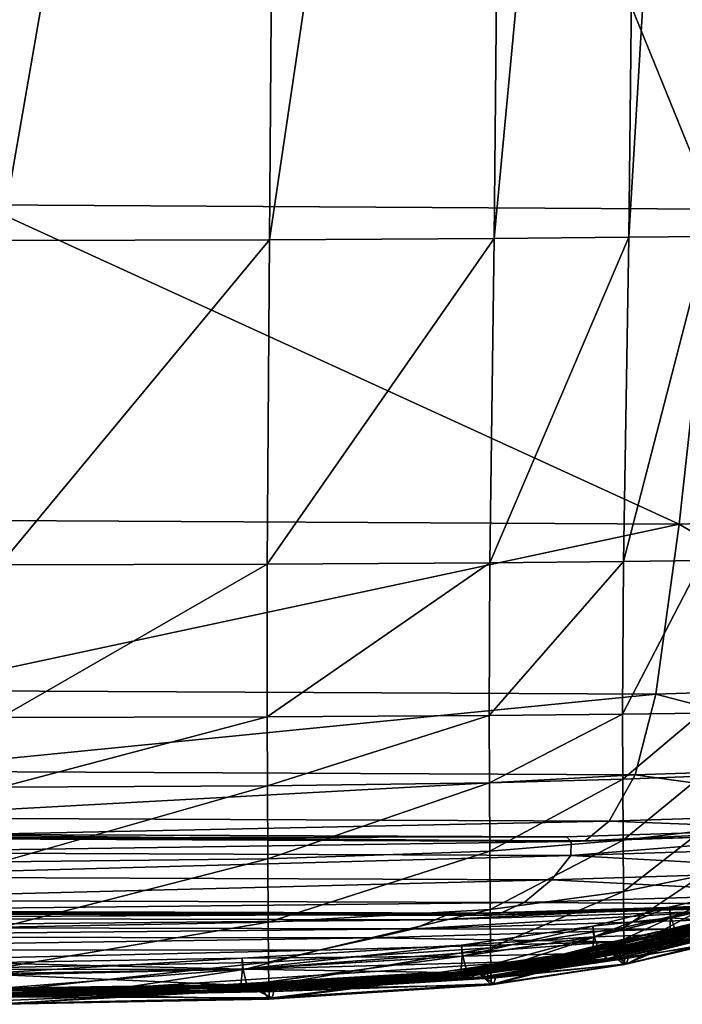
# Model space of a CAD drawing. Header units: millimetres. Extents: x 2387 to 13955, y -4964 to 364.
# Tile 879 of 1056: x 4498 to 4522, y -375 to -338. Entities that reach past the tile are written whole.
import ezdxf

# ---------------------------------------------------------------- set-up
doc = ezdxf.new("R2010")
doc.units = ezdxf.units.MM
doc.header["$MEASUREMENT"] = 0
doc.layers.add('Predefinito', color=7, linetype='Continuous', true_color=0x000000)

# ---------------------------------------------------------------- blocks, each defined once
blk = doc.blocks.new('Blocco 08')
at = {"layer": 'Predefinito'}
for points in [[(-441.548, -626.659, 607.928), (-439.661, -563.818, 608.307), (-468.751, -561.616, 730.648)], [(-439.661, -563.818, 608.307), (-441.548, -626.659, 607.928), (-414.032, -626.828, 485.657)], [(-414.032, -626.828, 485.657), (-412.294, -566.011, 485.871), (-439.661, -563.818, 608.307)], [(-430.274, -567.196, 12.353), (-430.714, -627.978, 11.954), (-440.831, -628.003, 12.001)], [(-440.831, -628.003, 12.001), (-440.564, -567.222, 12.43), (-430.274, -567.196, 12.353)], [(-430.714, -627.978, 11.954), (-430.274, -567.196, 12.353), (-421.699, -567.14, 12.292)], [(-421.699, -567.14, 12.292), (-422.283, -627.924, 11.951), (-430.714, -627.978, 11.954)], [(-416.553, -567.093, 12.26), (-417.224, -627.879, 11.964), (-422.283, -627.924, 11.951)], [(-422.283, -627.924, 11.951), (-421.699, -567.14, 12.292), (-416.553, -567.093, 12.26)], [(-417.224, -627.879, 11.964), (-416.553, -567.093, 12.26), (-413.567, -567.061, 12.292)], [(-413.567, -567.061, 12.292), (-414.261, -627.846, 12.016), (-417.224, -627.879, 11.964)], [(-441.548, -626.659, 607.928), (-443.406, -638.502, 607.793), (-415.328, -638.657, 485.518)], [(-415.328, -638.657, 485.518), (-414.032, -626.828, 485.657), (-441.548, -626.659, 607.928)], [(-414.032, -626.828, 485.657), (-415.328, -638.657, 485.518), (-404.543, -638.287, 440.392)], [(-430.714, -627.978, 11.954), (-430.802, -640.155, 11.897), (-440.838, -640.179, 11.944)], [(-440.838, -640.179, 11.944), (-440.831, -628.003, 12.001), (-430.714, -627.978, 11.954)], [(-430.802, -640.155, 11.897), (-430.714, -627.978, 11.954), (-422.283, -627.924, 11.951)], [(-422.283, -627.924, 11.951), (-422.439, -640.102, 11.894), (-430.802, -640.155, 11.897)], [(-417.224, -627.879, 11.964), (-417.421, -640.057, 11.908), (-422.439, -640.102, 11.894)], [(-422.439, -640.102, 11.894), (-422.283, -627.924, 11.951), (-417.224, -627.879, 11.964)], [(-417.421, -640.057, 11.908), (-417.224, -627.879, 11.964), (-414.261, -627.846, 12.016)], [(-414.261, -627.846, 12.016), (-414.468, -640.023, 11.957), (-417.421, -640.057, 11.908)], [(-405.199, -644.68, 440.326), (-404.543, -638.287, 440.392), (-415.328, -638.657, 485.518)], [(-415.328, -638.657, 485.518), (-443.406, -638.502, 607.793), (-444.524, -644.9, 607.757)], [(-444.524, -644.9, 607.757), (-416.202, -645.046, 485.459), (-415.328, -638.657, 485.518)], [(-415.328, -638.657, 485.518), (-416.202, -645.046, 485.459), (-405.199, -644.68, 440.326)], [(-440.813, -645.919, 12.177), (-440.838, -640.179, 11.944), (-430.802, -640.155, 11.897)], [(-430.802, -640.155, 11.897), (-430.804, -645.894, 12.125), (-440.813, -645.919, 12.177)], [(-430.804, -645.894, 12.125), (-430.802, -640.155, 11.897), (-422.439, -640.102, 11.894)], [(-422.439, -640.102, 11.894), (-422.463, -645.842, 12.119), (-430.804, -645.894, 12.125)], [(-417.421, -640.057, 11.908), (-417.459, -645.797, 12.131), (-422.463, -645.842, 12.119)], [(-422.463, -645.842, 12.119), (-422.439, -640.102, 11.894), (-417.421, -640.057, 11.908)], [(-417.459, -645.797, 12.131), (-417.421, -640.057, 11.908), (-414.468, -640.023, 11.957)], [(-414.468, -640.023, 11.957), (-414.509, -645.759, 12.173), (-417.459, -645.797, 12.131)], [(-416.202, -645.046, 485.459), (-444.524, -644.9, 607.757), (-445.387, -647.933, 607.748)], [(-405.962, -647.71, 440.296), (-405.199, -644.68, 440.326), (-416.202, -645.046, 485.459)], [(-445.387, -647.933, 607.748), (-416.98, -648.073, 485.434), (-416.202, -645.046, 485.459)], [(-416.202, -645.046, 485.459), (-416.98, -648.073, 485.434), (-405.962, -647.71, 440.296)], [(-440.802, -648.534, 12.704), (-440.813, -645.919, 12.177), (-430.804, -645.894, 12.125)], [(-430.804, -645.894, 12.125), (-430.793, -648.487, 12.651), (-440.802, -648.534, 12.704)], [(-430.793, -648.487, 12.651), (-430.804, -645.894, 12.125), (-422.463, -645.842, 12.119)], [(-422.463, -645.842, 12.119), (-422.452, -648.375, 12.643), (-430.793, -648.487, 12.651)], [(-422.452, -648.375, 12.643), (-422.463, -645.842, 12.119), (-417.459, -645.797, 12.131)], [(-417.459, -645.797, 12.131), (-417.448, -648.239, 12.654), (-422.452, -648.375, 12.643)], [(-417.448, -648.239, 12.654), (-417.459, -645.797, 12.131), (-414.509, -645.759, 12.173)], [(-414.509, -645.759, 12.173), (-414.499, -648.12, 12.693), (-417.448, -648.239, 12.654)], [(-416.98, -648.073, 485.434), (-445.387, -647.933, 607.748), (-446.42, -649.684, 607.751)], [(-406.934, -649.455, 440.276), (-405.962, -647.71, 440.296), (-416.98, -648.073, 485.434)], [(-446.42, -649.684, 607.751), (-417.962, -649.813, 485.42), (-416.98, -648.073, 485.434)], [(-422.441, -650.936, 13.53), (-422.452, -648.375, 12.643), (-417.448, -648.239, 12.654)], [(-417.448, -648.239, 12.654), (-417.438, -650.529, 13.542), (-422.441, -650.936, 13.53)], [(-416.98, -648.073, 485.434), (-417.962, -649.813, 485.42), (-406.934, -649.455, 440.276)], [(-417.438, -650.529, 13.542), (-417.448, -648.239, 12.654), (-414.499, -648.12, 12.693)], [(-414.499, -648.12, 12.693), (-414.489, -650.169, 13.577), (-417.438, -650.529, 13.542)], [(-440.791, -651.345, 13.594), (-440.802, -648.534, 12.704), (-430.793, -648.487, 12.651)], [(-430.793, -648.487, 12.651), (-430.782, -651.23, 13.54), (-440.791, -651.345, 13.594)], [(-430.782, -651.23, 13.54), (-430.793, -648.487, 12.651), (-422.452, -648.375, 12.643)], [(-422.452, -648.375, 12.643), (-422.441, -650.936, 13.53), (-430.782, -651.23, 13.54)], [(-417.962, -649.813, 485.42), (-446.42, -649.684, 607.751), (-447.341, -650.43, 607.738)], [(-407.831, -650.197, 440.249), (-406.934, -649.455, 440.276), (-417.962, -649.813, 485.42)], [(-447.341, -650.43, 607.738), (-418.862, -650.551, 485.396), (-417.962, -649.813, 485.42)], [(-419.389, -650.57, 485.341), (-419.562, -650.4, 485.306), (-408.533, -650.046, 440.165)], [(-408.533, -650.046, 440.165), (-419.562, -650.4, 485.306), (-419.389, -650.57, 485.341)], [(-408.533, -650.046, 440.165), (-408.359, -650.217, 440.197), (-419.389, -650.57, 485.341)], [(-419.389, -650.57, 485.341), (-408.359, -650.217, 440.197), (-408.533, -650.046, 440.165)], [(-417.962, -649.813, 485.42), (-418.862, -650.551, 485.396), (-407.831, -650.197, 440.249)], [(-417.426, -652.455, 14.793), (-417.438, -650.529, 13.542), (-414.489, -650.169, 13.577)], [(-414.489, -650.169, 13.577), (-414.478, -651.853, 14.826), (-417.426, -652.455, 14.793)], [(-419.389, -650.57, 485.341), (-447.871, -650.455, 607.689), (-448.038, -650.286, 607.654)], [(-448.038, -650.286, 607.654), (-419.562, -650.4, 485.306), (-419.389, -650.57, 485.341)], [(-419.562, -650.4, 485.306), (-448.038, -650.286, 607.654), (-447.871, -650.455, 607.689)], [(-419.389, -650.57, 485.341), (-447.871, -650.455, 607.689), (-447.9, -650.984, 607.742)], [(-447.871, -650.455, 607.689), (-419.389, -650.57, 485.341), (-419.562, -650.4, 485.306)], [(-418.862, -650.551, 485.396), (-447.341, -650.43, 607.738), (-447.871, -650.455, 607.689)], [(-447.871, -650.455, 607.689), (-419.389, -650.57, 485.341), (-418.862, -650.551, 485.396)], [(-422.43, -653.132, 14.783), (-422.441, -650.936, 13.53), (-417.438, -650.529, 13.542)], [(-417.438, -650.529, 13.542), (-417.426, -652.455, 14.793), (-422.43, -653.132, 14.783)], [(-408.359, -650.217, 440.197), (-419.389, -650.57, 485.341), (-419.403, -651.1, 485.392)], [(-419.403, -651.1, 485.392), (-408.369, -650.748, 440.242), (-408.359, -650.217, 440.197)], [(-418.862, -650.551, 485.396), (-419.389, -650.57, 485.341), (-408.359, -650.217, 440.197)], [(-408.359, -650.217, 440.197), (-407.831, -650.197, 440.249), (-418.862, -650.551, 485.396)], [(-447.9, -650.984, 607.742), (-419.403, -651.1, 485.392), (-419.389, -650.57, 485.341)], [(-409.091, -651.66, 440.248), (-408.369, -650.748, 440.242), (-419.403, -651.1, 485.392)], [(-419.403, -651.1, 485.392), (-447.9, -650.984, 607.742), (-448.654, -651.899, 607.764)], [(-448.654, -651.899, 607.764), (-420.13, -652.009, 485.404), (-419.403, -651.1, 485.392)], [(-440.779, -653.789, 14.848), (-440.791, -651.345, 13.594), (-430.782, -651.23, 13.54)], [(-430.782, -651.23, 13.54), (-430.77, -653.607, 14.793), (-440.779, -653.789, 14.848)], [(-430.77, -653.607, 14.793), (-430.782, -651.23, 13.54), (-422.441, -650.936, 13.53)], [(-422.441, -650.936, 13.53), (-422.43, -653.132, 14.783), (-430.77, -653.607, 14.793)], [(-419.403, -651.1, 485.392), (-420.13, -652.009, 485.404), (-409.091, -651.66, 440.248)], [(-420.13, -652.009, 485.404), (-448.654, -651.899, 607.764), (-449.7, -652.773, 607.773)], [(-449.7, -652.773, 607.773), (-421.149, -652.872, 485.399), (-420.13, -652.009, 485.404)], [(-420.13, -652.009, 485.404), (-421.149, -652.872, 485.399), (-410.107, -652.528, 440.238)], [(-410.107, -652.528, 440.238), (-409.091, -651.66, 440.248), (-420.13, -652.009, 485.404)], [(-417.413, -653.804, 16.409), (-417.426, -652.455, 14.793), (-414.478, -651.853, 14.826)], [(-414.478, -651.853, 14.826), (-414.466, -653.12, 16.437), (-417.413, -653.804, 16.409)], [(-422.417, -654.571, 16.4), (-422.43, -653.132, 14.783), (-417.426, -652.455, 14.793)], [(-417.426, -652.455, 14.793), (-417.413, -653.804, 16.409), (-422.417, -654.571, 16.4)], [(-410.998, -652.928, 440.232), (-410.107, -652.528, 440.238), (-421.149, -652.872, 485.399)], [(-413.685, -652.592, 426.211), (-415.71, -653.037, 426.22), (-415.633, -653.444, 426.119)], [(-415.71, -653.037, 426.22), (-413.685, -652.592, 426.211), (-413.59, -652.988, 426.327)], [(-415.633, -653.444, 426.119), (-413.563, -652.988, 426.117), (-413.685, -652.592, 426.211)], [(-421.149, -652.872, 485.399), (-449.7, -652.773, 607.773), (-450.604, -653.178, 607.781)], [(-450.604, -653.178, 607.781), (-422.042, -653.269, 485.396), (-421.149, -652.872, 485.399)], [(-430.757, -655.105, 16.411), (-430.77, -653.607, 14.793), (-422.43, -653.132, 14.783)], [(-422.43, -653.132, 14.783), (-422.417, -654.571, 16.4), (-430.757, -655.105, 16.411)], [(-424.496, -653.516, 485.385), (-413.447, -653.184, 440.211), (-412.948, -652.966, 440.21)], [(-412.948, -652.966, 440.21), (-423.994, -653.299, 485.381), (-424.496, -653.516, 485.385)], [(-423.443, -653.309, 485.386), (-423.994, -653.299, 485.381), (-412.948, -652.966, 440.21)], [(-412.948, -652.966, 440.21), (-412.4, -652.974, 440.217), (-423.443, -653.309, 485.386)], [(-422.806, -653.36, 485.393), (-423.443, -653.309, 485.386), (-412.4, -652.974, 440.217)], [(-412.4, -652.974, 440.217), (-411.764, -653.023, 440.226), (-422.806, -653.36, 485.393)], [(-422.042, -653.269, 485.396), (-422.806, -653.36, 485.393), (-411.764, -653.023, 440.226)], [(-421.149, -652.872, 485.399), (-422.042, -653.269, 485.396), (-410.998, -652.928, 440.232)], [(-411.764, -653.023, 440.226), (-410.998, -652.928, 440.232), (-422.042, -653.269, 485.396)], [(-418.541, -654.161, 426.328), (-418.571, -653.749, 426.22), (-415.71, -653.037, 426.22)], [(-415.633, -653.444, 426.119), (-415.71, -653.037, 426.22), (-418.571, -653.749, 426.22)], [(-415.71, -653.037, 426.22), (-415.659, -653.445, 426.33), (-418.541, -654.161, 426.328)], [(-417.399, -654.685, 18.389), (-417.413, -653.804, 16.409), (-414.466, -653.12, 16.437)], [(-414.466, -653.12, 16.437), (-414.452, -653.998, 18.41), (-417.399, -654.685, 18.389)], [(-413.59, -652.988, 426.327), (-415.659, -653.445, 426.33), (-415.71, -653.037, 426.22)], [(-415.659, -653.445, 426.33), (-413.59, -652.988, 426.327), (-413.538, -653.587, 427.215)], [(-413.563, -652.988, 426.117), (-415.633, -653.444, 426.119), (-415.429, -654.052, 425.255)], [(-415.429, -654.052, 425.255), (-413.289, -653.578, 425.261), (-413.563, -652.988, 426.117)], [(-424.496, -653.516, 485.385), (-453.069, -653.451, 607.797), (-453.882, -653.794, 607.814)], [(-423.994, -653.299, 485.381), (-452.56, -653.229, 607.788), (-453.069, -653.451, 607.797)], [(-453.069, -653.451, 607.797), (-424.496, -653.516, 485.385), (-423.994, -653.299, 485.381)], [(-423.443, -653.309, 485.386), (-452.009, -653.233, 607.787), (-452.56, -653.229, 607.788)], [(-452.56, -653.229, 607.788), (-423.994, -653.299, 485.381), (-423.443, -653.309, 485.386)], [(-452.009, -653.233, 607.787), (-423.443, -653.309, 485.386), (-422.806, -653.36, 485.393)], [(-422.806, -653.36, 485.393), (-451.371, -653.277, 607.787), (-452.009, -653.233, 607.787)], [(-422.042, -653.269, 485.396), (-450.604, -653.178, 607.781), (-451.371, -653.277, 607.787)], [(-451.371, -653.277, 607.787), (-422.806, -653.36, 485.393), (-422.042, -653.269, 485.396)], [(-413.447, -653.184, 440.211), (-424.496, -653.516, 485.385), (-425.299, -653.85, 485.392)], [(-425.299, -653.85, 485.392), (-414.249, -653.521, 440.213), (-413.447, -653.184, 440.211)], [(-418.585, -654.782, 427.204), (-418.541, -654.161, 426.328), (-415.659, -653.445, 426.33)], [(-415.659, -653.445, 426.33), (-415.677, -654.06, 427.209), (-418.585, -654.782, 427.204)], [(-418.571, -653.749, 426.22), (-418.515, -654.16, 426.117), (-415.633, -653.444, 426.119)], [(-415.429, -654.052, 425.255), (-415.633, -653.444, 426.119), (-418.515, -654.16, 426.117)], [(-413.538, -653.587, 427.215), (-415.677, -654.06, 427.209), (-415.659, -653.445, 426.33)], [(-425.299, -653.85, 485.392), (-453.882, -653.794, 607.814), (-455.347, -654.154, 607.832)], [(-455.347, -654.154, 607.832), (-426.753, -654.194, 485.394), (-425.299, -653.85, 485.392)], [(-453.882, -653.794, 607.814), (-425.299, -653.85, 485.392), (-424.496, -653.516, 485.385)], [(-440.765, -655.309, 16.466), (-440.779, -653.789, 14.848), (-430.77, -653.607, 14.793)], [(-430.77, -653.607, 14.793), (-430.757, -655.105, 16.411), (-440.765, -655.309, 16.466)], [(-425.299, -653.85, 485.392), (-426.753, -654.194, 485.394), (-415.701, -653.871, 440.209)], [(-417.851, -654.348, 440.204), (-415.701, -653.871, 440.209), (-426.753, -654.194, 485.394)], [(-415.701, -653.871, 440.209), (-414.249, -653.521, 440.213), (-425.299, -653.85, 485.392)], [(-423.483, -654.887, 426.33), (-423.506, -654.475, 426.223), (-418.571, -653.749, 426.22)], [(-418.515, -654.16, 426.117), (-418.571, -653.749, 426.22), (-423.506, -654.475, 426.223)], [(-418.571, -653.749, 426.22), (-418.541, -654.161, 426.328), (-423.483, -654.887, 426.33)], [(-422.402, -655.449, 18.38), (-422.417, -654.571, 16.4), (-417.413, -653.804, 16.409)], [(-417.413, -653.804, 16.409), (-417.399, -654.685, 18.389), (-422.402, -655.449, 18.38)], [(-415.701, -653.871, 440.209), (-417.851, -654.348, 440.204), (-416.82, -654.267, 435.15)], [(-416.82, -654.267, 435.15), (-414.668, -653.79, 435.155), (-415.701, -653.871, 440.209)], [(-414.668, -653.79, 435.155), (-416.82, -654.267, 435.15), (-416.466, -654.125, 433.34)], [(-416.466, -654.125, 433.34), (-414.328, -653.652, 433.344), (-414.668, -653.79, 435.155)], [(-414.328, -653.652, 433.344), (-416.466, -654.125, 433.34), (-416.445, -654.038, 433.154)], [(-416.445, -654.038, 433.154), (-414.317, -653.567, 433.156), (-414.328, -653.652, 433.344)], [(-414.317, -653.567, 433.156), (-416.445, -654.038, 433.154), (-416.404, -654.123, 432.971)], [(-416.404, -654.123, 432.971), (-414.266, -653.649, 432.975), (-414.317, -653.567, 433.156)], [(-414.266, -653.649, 432.975), (-416.404, -654.123, 432.971), (-416.267, -654.247, 432.041)], [(-416.267, -654.247, 432.041), (-414.112, -653.769, 432.047), (-414.266, -653.649, 432.975)], [(-414.112, -653.769, 432.047), (-416.267, -654.247, 432.041), (-415.951, -654.276, 429.617)], [(-415.951, -654.276, 429.617), (-413.791, -653.797, 429.624), (-414.112, -653.769, 432.047)], [(-413.791, -653.797, 429.624), (-415.951, -654.276, 429.617), (-415.677, -654.06, 427.209)], [(-414.249, -653.521, 440.213), (-415.701, -653.871, 440.209), (-414.668, -653.79, 435.155)], [(-415.677, -654.06, 427.209), (-413.538, -653.587, 427.215), (-413.791, -653.797, 429.624)], [(-413.289, -653.578, 425.261), (-415.429, -654.052, 425.255), (-415.095, -654.247, 422.852)], [(-426.753, -654.194, 485.394), (-455.347, -654.154, 607.832), (-457.345, -654.646, 607.854)], [(-457.345, -654.646, 607.854), (-428.859, -654.662, 485.4), (-426.753, -654.194, 485.394)], [(-426.753, -654.194, 485.394), (-428.859, -654.662, 485.4), (-417.851, -654.348, 440.204)], [(-418.541, -654.161, 426.328), (-418.585, -654.782, 427.204), (-423.535, -655.507, 427.207)], [(-423.535, -655.507, 427.207), (-423.483, -654.887, 426.33), (-418.541, -654.161, 426.328)], [(-423.506, -654.475, 426.223), (-423.458, -654.886, 426.12), (-418.515, -654.16, 426.117)], [(-418.341, -654.774, 425.249), (-418.515, -654.16, 426.117), (-423.458, -654.886, 426.12)], [(-419.72, -654.987, 435.149), (-419.367, -654.845, 433.339), (-416.466, -654.125, 433.34)], [(-416.466, -654.125, 433.34), (-416.82, -654.267, 435.15), (-419.72, -654.987, 435.149)], [(-419.367, -654.845, 433.339), (-419.34, -654.756, 433.153), (-416.445, -654.038, 433.154)], [(-416.445, -654.038, 433.154), (-416.466, -654.125, 433.34), (-419.367, -654.845, 433.339)], [(-416.404, -654.123, 432.971), (-416.445, -654.038, 433.154), (-419.34, -654.756, 433.153)], [(-419.34, -654.756, 433.153), (-419.306, -654.842, 432.969), (-416.404, -654.123, 432.971)], [(-416.267, -654.247, 432.041), (-416.404, -654.123, 432.971), (-419.306, -654.842, 432.969)], [(-418.866, -654.999, 429.612), (-418.585, -654.782, 427.204), (-415.677, -654.06, 427.209)], [(-415.677, -654.06, 427.209), (-415.951, -654.276, 429.617), (-418.866, -654.999, 429.612)], [(-418.515, -654.16, 426.117), (-418.341, -654.774, 425.249), (-415.429, -654.052, 425.255)], [(-415.095, -654.247, 422.852), (-415.429, -654.052, 425.255), (-418.341, -654.774, 425.249)], [(-418.02, -654.973, 422.845), (-417.721, -654.923, 420.418), (-414.797, -654.197, 420.427)], [(-414.797, -654.197, 420.427), (-415.095, -654.247, 422.852), (-418.02, -654.973, 422.845)], [(-414.741, -654.303, 70.395), (-414.947, -653.965, 214.3), (-417.893, -654.694, 214.288)], [(-417.305, -655.173, 359.266), (-417.893, -654.694, 214.288), (-414.947, -653.965, 214.3)], [(-417.721, -654.923, 420.418), (-417.621, -654.791, 419.486), (-414.698, -654.065, 419.494)], [(-414.698, -654.065, 419.494), (-414.797, -654.197, 420.427), (-417.721, -654.923, 420.418)], [(-417.621, -654.791, 419.486), (-417.609, -654.703, 419.3), (-414.692, -653.978, 419.309)], [(-414.692, -653.978, 419.309), (-414.698, -654.065, 419.494), (-417.621, -654.791, 419.486)], [(-414.666, -654.064, 419.125), (-414.692, -653.978, 419.309), (-417.609, -654.703, 419.3)], [(-417.609, -654.703, 419.3), (-417.589, -654.79, 419.116), (-414.666, -654.064, 419.125)], [(-414.561, -654.19, 417.286), (-414.666, -654.064, 419.125), (-417.589, -654.79, 419.116)], [(-417.589, -654.79, 419.116), (-417.489, -654.918, 417.277), (-414.561, -654.19, 417.286)], [(-414.316, -654.229, 412.138), (-414.561, -654.19, 417.286), (-417.489, -654.918, 417.277)], [(-417.489, -654.918, 417.277), (-417.25, -654.961, 412.128), (-414.316, -654.229, 412.138)], [(-417.385, -655.199, 20.73), (-417.399, -654.685, 18.389), (-414.452, -653.998, 18.41)], [(-414.452, -653.998, 18.41), (-414.438, -654.51, 20.747), (-417.385, -655.199, 20.73)], [(-414.947, -653.965, 214.3), (-414.37, -654.443, 359.277), (-417.305, -655.173, 359.266)], [(-414.37, -654.443, 359.277), (-414.316, -654.229, 412.138), (-417.25, -654.961, 412.128)], [(-431.733, -655.37, 426.361), (-431.744, -654.959, 426.254), (-423.506, -654.475, 426.223)], [(-423.458, -654.886, 426.12), (-423.506, -654.475, 426.223), (-431.744, -654.959, 426.254)], [(-423.506, -654.475, 426.223), (-423.483, -654.887, 426.33), (-431.733, -655.37, 426.361)], [(-431.619, -655.371, 485.415), (-420.742, -655.068, 440.206), (-417.851, -654.348, 440.204)], [(-417.851, -654.348, 440.204), (-428.859, -654.662, 485.4), (-431.619, -655.371, 485.415)], [(-430.742, -655.981, 18.392), (-430.757, -655.105, 16.411), (-422.417, -654.571, 16.4)], [(-422.417, -654.571, 16.4), (-422.402, -655.449, 18.38), (-430.742, -655.981, 18.392)], [(-420.742, -655.068, 440.206), (-419.72, -654.987, 435.149), (-416.82, -654.267, 435.15)], [(-416.82, -654.267, 435.15), (-417.851, -654.348, 440.204), (-420.742, -655.068, 440.206)], [(-419.306, -654.842, 432.969), (-419.174, -654.968, 432.038), (-416.267, -654.247, 432.041)], [(-415.951, -654.276, 429.617), (-416.267, -654.247, 432.041), (-419.174, -654.968, 432.038)], [(-419.174, -654.968, 432.038), (-418.866, -654.999, 429.612), (-415.951, -654.276, 429.617)], [(-418.341, -654.774, 425.249), (-418.02, -654.973, 422.845), (-415.095, -654.247, 422.852)], [(-417.893, -654.694, 214.288), (-417.679, -654.97, 70.381), (-414.741, -654.303, 70.395)], [(-414.438, -654.51, 20.747), (-414.741, -654.303, 70.395), (-417.679, -654.97, 70.381)], [(-417.679, -654.97, 70.381), (-417.385, -655.199, 20.73), (-414.438, -654.51, 20.747)], [(-417.25, -654.961, 412.128), (-417.305, -655.173, 359.266), (-414.37, -654.443, 359.277)], [(-428.859, -654.662, 485.4), (-457.345, -654.646, 607.854), (-459.758, -655.385, 607.882)], [(-459.758, -655.385, 607.882), (-431.619, -655.371, 485.415), (-428.859, -654.662, 485.4)], [(-431.744, -654.959, 426.254), (-431.733, -655.37, 426.361), (-441.642, -655.541, 426.437)], [(-441.642, -655.541, 426.437), (-441.639, -655.13, 426.331), (-431.744, -654.959, 426.254)], [(-431.709, -655.37, 426.15), (-431.744, -654.959, 426.254), (-441.639, -655.13, 426.331)], [(-431.799, -655.989, 427.237), (-431.733, -655.37, 426.361), (-423.483, -654.887, 426.33)], [(-423.483, -654.887, 426.33), (-423.535, -655.507, 427.207), (-431.799, -655.989, 427.237)], [(-431.744, -654.959, 426.254), (-431.709, -655.37, 426.15), (-423.458, -654.886, 426.12)], [(-423.296, -655.502, 425.25), (-423.458, -654.886, 426.12), (-431.709, -655.37, 426.15)], [(-419.367, -654.845, 433.339), (-419.72, -654.987, 435.149), (-424.647, -655.707, 435.159)], [(-424.647, -655.707, 435.159), (-424.298, -655.566, 433.346), (-419.367, -654.845, 433.339)], [(-419.34, -654.756, 433.153), (-419.367, -654.845, 433.339), (-424.298, -655.566, 433.346)], [(-424.298, -655.566, 433.346), (-424.273, -655.477, 433.16), (-419.34, -654.756, 433.153)], [(-419.306, -654.842, 432.969), (-419.34, -654.756, 433.153), (-424.273, -655.477, 433.16)], [(-424.273, -655.477, 433.16), (-424.239, -655.564, 432.976), (-419.306, -654.842, 432.969)], [(-419.174, -654.968, 432.038), (-419.306, -654.842, 432.969), (-424.239, -655.564, 432.976)], [(-424.239, -655.564, 432.976), (-424.114, -655.69, 432.044), (-419.174, -654.968, 432.038)], [(-418.866, -654.999, 429.612), (-419.174, -654.968, 432.038), (-424.114, -655.69, 432.044)], [(-418.585, -654.782, 427.204), (-418.866, -654.999, 429.612), (-423.812, -655.722, 429.616)], [(-423.812, -655.722, 429.616), (-423.535, -655.507, 427.207), (-418.585, -654.782, 427.204)], [(-423.458, -654.886, 426.12), (-423.296, -655.502, 425.25), (-418.341, -654.774, 425.249)], [(-418.02, -654.973, 422.845), (-418.341, -654.774, 425.249), (-423.296, -655.502, 425.25)], [(-423.296, -655.502, 425.25), (-422.985, -655.703, 422.843), (-418.02, -654.973, 422.845)], [(-417.721, -654.923, 420.418), (-418.02, -654.973, 422.845), (-422.985, -655.703, 422.843)], [(-422.985, -655.703, 422.843), (-422.695, -655.656, 420.415), (-417.721, -654.923, 420.418)], [(-422.291, -655.925, 359.258), (-422.893, -655.495, 214.28), (-417.893, -654.694, 214.288)], [(-417.679, -654.97, 70.381), (-417.893, -654.694, 214.288), (-422.893, -655.495, 214.28)], [(-422.893, -655.495, 214.28), (-422.67, -655.68, 70.372), (-417.679, -654.97, 70.381)], [(-417.621, -654.791, 419.486), (-417.721, -654.923, 420.418), (-422.695, -655.656, 420.415)], [(-422.695, -655.656, 420.415), (-422.593, -655.524, 419.482), (-417.621, -654.791, 419.486)], [(-417.385, -655.199, 20.73), (-417.679, -654.97, 70.381), (-422.67, -655.68, 70.372)], [(-417.609, -654.703, 419.3), (-417.621, -654.791, 419.486), (-422.593, -655.524, 419.482)], [(-422.593, -655.524, 419.482), (-422.581, -655.437, 419.296), (-417.609, -654.703, 419.3)], [(-417.589, -654.79, 419.116), (-417.609, -654.703, 419.3), (-422.581, -655.437, 419.296)], [(-422.581, -655.437, 419.296), (-422.562, -655.524, 419.111), (-417.589, -654.79, 419.116)], [(-417.489, -654.918, 417.277), (-417.589, -654.79, 419.116), (-422.562, -655.524, 419.111)], [(-422.562, -655.524, 419.111), (-422.467, -655.654, 417.272), (-417.489, -654.918, 417.277)], [(-417.25, -654.961, 412.128), (-417.489, -654.918, 417.277), (-422.467, -655.654, 417.272)], [(-422.467, -655.654, 417.272), (-422.233, -655.702, 412.121), (-417.25, -654.961, 412.128)], [(-422.387, -655.962, 20.721), (-422.402, -655.449, 18.38), (-417.399, -654.685, 18.389)], [(-417.399, -654.685, 18.389), (-417.385, -655.199, 20.73), (-422.387, -655.962, 20.721)], [(-417.893, -654.694, 214.288), (-417.305, -655.173, 359.266), (-422.291, -655.925, 359.258)], [(-417.305, -655.173, 359.266), (-417.25, -654.961, 412.128), (-422.233, -655.702, 412.121)], [(-441.639, -655.13, 426.331), (-441.618, -655.541, 426.226), (-431.709, -655.37, 426.15)], [(-440.751, -656.183, 18.447), (-440.765, -655.309, 16.466), (-430.757, -655.105, 16.411)], [(-430.757, -655.105, 16.411), (-430.742, -655.981, 18.392), (-440.751, -656.183, 18.447)], [(-420.742, -655.068, 440.206), (-431.619, -655.371, 485.415), (-436.257, -656.071, 485.451)], [(-436.257, -656.071, 485.451), (-425.644, -655.787, 440.223), (-420.742, -655.068, 440.206)], [(-419.72, -654.987, 435.149), (-420.742, -655.068, 440.206), (-425.644, -655.787, 440.223)], [(-425.644, -655.787, 440.223), (-424.647, -655.707, 435.159), (-419.72, -654.987, 435.149)], [(-424.114, -655.69, 432.044), (-423.812, -655.722, 429.616), (-418.866, -654.999, 429.612)], [(-422.67, -655.68, 70.372), (-422.387, -655.962, 20.721), (-417.385, -655.199, 20.73)], [(-422.233, -655.702, 412.121), (-422.291, -655.925, 359.258), (-417.305, -655.173, 359.266)], [(-431.619, -655.371, 485.415), (-459.758, -655.385, 607.882), (-463.684, -656.139, 607.928)], [(-463.684, -656.139, 607.928), (-436.257, -656.071, 485.451), (-431.619, -655.371, 485.415)], [(-431.733, -655.37, 426.361), (-431.799, -655.989, 427.237), (-441.728, -656.159, 427.313)], [(-441.728, -656.159, 427.313), (-441.642, -655.541, 426.437), (-431.733, -655.37, 426.361)], [(-431.57, -655.987, 425.278), (-431.709, -655.37, 426.15), (-441.618, -655.541, 426.226)], [(-441.618, -655.541, 426.226), (-441.51, -656.159, 425.351), (-431.57, -655.987, 425.278)], [(-433.83, -656.257, 440.277), (-432.872, -656.18, 435.201), (-424.647, -655.707, 435.159)], [(-424.647, -655.707, 435.159), (-425.644, -655.787, 440.223), (-433.83, -656.257, 440.277)], [(-432.872, -656.18, 435.201), (-432.534, -656.04, 433.385), (-424.298, -655.566, 433.346)], [(-424.298, -655.566, 433.346), (-424.647, -655.707, 435.159), (-432.872, -656.18, 435.201)], [(-432.534, -656.04, 433.385), (-432.507, -655.953, 433.199), (-424.273, -655.477, 433.16)], [(-424.273, -655.477, 433.16), (-424.298, -655.566, 433.346), (-432.534, -656.04, 433.385)], [(-424.239, -655.564, 432.976), (-424.273, -655.477, 433.16), (-432.507, -655.953, 433.199)], [(-432.507, -655.953, 433.199), (-432.478, -656.039, 433.015), (-424.239, -655.564, 432.976)], [(-424.114, -655.69, 432.044), (-424.239, -655.564, 432.976), (-432.478, -656.039, 433.015)], [(-432.478, -656.039, 433.015), (-432.361, -656.166, 432.081), (-424.114, -655.69, 432.044)], [(-423.812, -655.722, 429.616), (-424.114, -655.69, 432.044), (-432.361, -656.166, 432.081)], [(-432.072, -656.201, 429.65), (-431.799, -655.989, 427.237), (-423.535, -655.507, 427.207)], [(-423.535, -655.507, 427.207), (-423.812, -655.722, 429.616), (-432.072, -656.201, 429.65)], [(-431.709, -655.37, 426.15), (-431.57, -655.987, 425.278), (-423.296, -655.502, 425.25)], [(-422.985, -655.703, 422.843), (-423.296, -655.502, 425.25), (-431.57, -655.987, 425.278)], [(-431.57, -655.987, 425.278), (-431.277, -656.191, 422.867), (-422.985, -655.703, 422.843)], [(-431.277, -656.191, 422.867), (-430.998, -656.149, 420.435), (-422.695, -655.656, 420.415)], [(-422.695, -655.656, 420.415), (-422.985, -655.703, 422.843), (-431.277, -656.191, 422.867)], [(-422.67, -655.68, 70.372), (-422.893, -655.495, 214.28), (-431.23, -656.143, 214.293)], [(-430.619, -656.45, 359.272), (-431.23, -656.143, 214.293), (-422.893, -655.495, 214.28)], [(-431.23, -656.143, 214.293), (-431.002, -656.132, 70.385), (-422.67, -655.68, 70.372)], [(-422.387, -655.962, 20.721), (-422.67, -655.68, 70.372), (-431.002, -656.132, 70.385)], [(-430.998, -656.149, 420.435), (-430.896, -656.019, 419.501), (-422.593, -655.524, 419.482)], [(-422.593, -655.524, 419.482), (-422.695, -655.656, 420.415), (-430.998, -656.149, 420.435)], [(-430.896, -656.019, 419.501), (-430.882, -655.932, 419.316), (-422.581, -655.437, 419.296)], [(-422.581, -655.437, 419.296), (-422.593, -655.524, 419.482), (-430.896, -656.019, 419.501)], [(-422.562, -655.524, 419.111), (-422.581, -655.437, 419.296), (-430.882, -655.932, 419.316)], [(-430.882, -655.932, 419.316), (-430.866, -656.019, 419.131), (-422.562, -655.524, 419.111)], [(-422.467, -655.654, 417.272), (-422.562, -655.524, 419.111), (-430.866, -656.019, 419.131)], [(-430.866, -656.019, 419.131), (-430.779, -656.153, 417.29), (-422.467, -655.654, 417.272)], [(-422.233, -655.702, 412.121), (-422.467, -655.654, 417.272), (-430.779, -656.153, 417.29)], [(-430.779, -656.153, 417.29), (-430.553, -656.21, 412.137), (-422.233, -655.702, 412.121)], [(-430.727, -656.491, 20.734), (-430.742, -655.981, 18.392), (-422.402, -655.449, 18.38)], [(-422.402, -655.449, 18.38), (-422.387, -655.962, 20.721), (-430.727, -656.491, 20.734)], [(-422.893, -655.495, 214.28), (-422.291, -655.925, 359.258), (-430.619, -656.45, 359.272)], [(-422.291, -655.925, 359.258), (-422.233, -655.702, 412.121), (-430.553, -656.21, 412.137)], [(-470.214, -656.681, 608.005), (-444.002, -656.515, 485.533), (-436.257, -656.071, 485.451)], [(-436.257, -656.071, 485.451), (-463.684, -656.139, 607.928), (-470.214, -656.681, 608.005)], [(-444.002, -656.515, 485.533), (-433.83, -656.257, 440.277), (-425.644, -655.787, 440.223)], [(-425.644, -655.787, 440.223), (-436.257, -656.071, 485.451), (-444.002, -656.515, 485.533)], [(-432.534, -656.04, 433.385), (-432.872, -656.18, 435.201), (-442.751, -656.341, 435.289)], [(-442.751, -656.341, 435.289), (-442.426, -656.203, 433.47), (-432.534, -656.04, 433.385)], [(-432.507, -655.953, 433.199), (-432.534, -656.04, 433.385), (-442.426, -656.203, 433.47)], [(-442.426, -656.203, 433.47), (-442.398, -656.115, 433.285), (-432.507, -655.953, 433.199)], [(-432.478, -656.039, 433.015), (-432.507, -655.953, 433.199), (-442.398, -656.115, 433.285)], [(-442.398, -656.115, 433.285), (-442.372, -656.202, 433.099), (-432.478, -656.039, 433.015)], [(-432.361, -656.166, 432.081), (-432.478, -656.039, 433.015), (-442.372, -656.202, 433.099)], [(-431.799, -655.989, 427.237), (-432.072, -656.201, 429.65), (-441.993, -656.367, 429.728)], [(-441.993, -656.367, 429.728), (-441.728, -656.159, 427.313), (-431.799, -655.989, 427.237)], [(-431.277, -656.191, 422.867), (-431.57, -655.987, 425.278), (-441.51, -656.159, 425.351)], [(-430.896, -656.019, 419.501), (-430.998, -656.149, 420.435), (-440.968, -656.329, 420.499)], [(-440.968, -656.329, 420.499), (-440.867, -656.202, 419.564), (-430.896, -656.019, 419.501)], [(-430.882, -655.932, 419.316), (-430.896, -656.019, 419.501), (-440.867, -656.202, 419.564)], [(-440.867, -656.202, 419.564), (-440.851, -656.115, 419.379), (-430.882, -655.932, 419.316)], [(-430.866, -656.019, 419.131), (-430.882, -655.932, 419.316), (-440.851, -656.115, 419.379)], [(-440.851, -656.115, 419.379), (-440.839, -656.202, 419.194), (-430.866, -656.019, 419.131)], [(-430.779, -656.153, 417.29), (-430.866, -656.019, 419.131), (-440.839, -656.202, 419.194)], [(-440.735, -656.69, 20.789), (-440.751, -656.183, 18.447), (-430.742, -655.981, 18.392)], [(-430.742, -655.981, 18.392), (-430.727, -656.491, 20.734), (-440.735, -656.69, 20.789)], [(-432.361, -656.166, 432.081), (-432.072, -656.201, 429.65), (-423.812, -655.722, 429.616)], [(-431.002, -656.132, 70.385), (-430.727, -656.491, 20.734), (-422.387, -655.962, 20.721)], [(-430.553, -656.21, 412.137), (-430.619, -656.45, 359.272), (-422.291, -655.925, 359.258)], [(-433.83, -656.257, 440.277), (-444.002, -656.515, 485.533), (-453.301, -656.647, 485.659)], [(-453.301, -656.647, 485.659), (-443.663, -656.416, 440.379), (-433.83, -656.257, 440.277)], [(-432.872, -656.18, 435.201), (-433.83, -656.257, 440.277), (-443.663, -656.416, 440.379)], [(-443.663, -656.416, 440.379), (-442.751, -656.341, 435.289), (-432.872, -656.18, 435.201)], [(-442.372, -656.202, 433.099), (-442.265, -656.329, 432.164), (-432.361, -656.166, 432.081)], [(-432.072, -656.201, 429.65), (-432.361, -656.166, 432.081), (-442.265, -656.329, 432.164)], [(-442.265, -656.329, 432.164), (-441.993, -656.367, 429.728), (-432.072, -656.201, 429.65)], [(-441.51, -656.159, 425.351), (-441.238, -656.368, 422.935), (-431.277, -656.191, 422.867)], [(-431.002, -656.132, 70.385), (-431.23, -656.143, 214.293), (-441.239, -656.568, 214.348)], [(-441.239, -656.568, 214.348), (-441.008, -656.259, 70.441), (-431.002, -656.132, 70.385)], [(-440.623, -656.661, 359.328), (-441.239, -656.568, 214.348), (-431.23, -656.143, 214.293)], [(-430.998, -656.149, 420.435), (-431.277, -656.191, 422.867), (-441.238, -656.368, 422.935)], [(-441.238, -656.368, 422.935), (-440.968, -656.329, 420.499), (-430.998, -656.149, 420.435)], [(-430.727, -656.491, 20.734), (-431.002, -656.132, 70.385), (-441.008, -656.259, 70.441)], [(-441.008, -656.259, 70.441), (-440.735, -656.69, 20.789), (-430.727, -656.491, 20.734)], [(-440.839, -656.202, 419.194), (-440.76, -656.339, 417.352), (-430.779, -656.153, 417.29)], [(-430.553, -656.21, 412.137), (-430.779, -656.153, 417.29), (-440.76, -656.339, 417.352)], [(-440.76, -656.339, 417.352), (-440.548, -656.406, 412.197), (-430.553, -656.21, 412.137)], [(-431.23, -656.143, 214.293), (-430.619, -656.45, 359.272), (-440.623, -656.661, 359.328)], [(-440.548, -656.406, 412.197), (-440.623, -656.661, 359.328), (-430.619, -656.45, 359.272)], [(-430.619, -656.45, 359.272), (-430.553, -656.21, 412.137), (-440.548, -656.406, 412.197)]]:
    blk.add_3dface(points, dxfattribs=at)

msp = doc.modelspace()

# ---------------------------------------------------------------- block references
at = {"layer": 'Predefinito'}
msp.add_blockref('Blocco 08', (4937.65, 282.162), dxfattribs=at)

doc.saveas('drawing.dxf')
